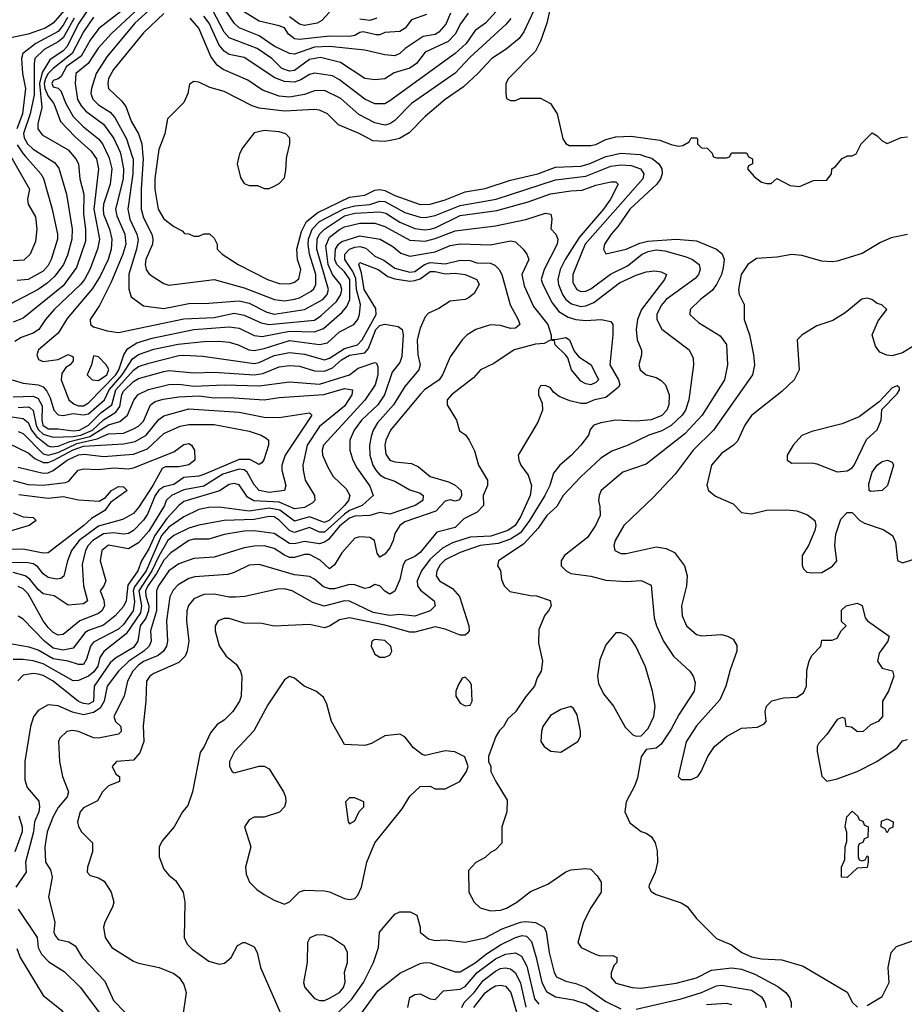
# Model space of a CAD drawing. Header units: inches. Extents: x 1793389 to 1900389, y 320802 to 470796.
# Tile 628 of 656: x 1862157 to 1865678, y 426623 to 430544. Entities that reach past the tile are written whole.
import ezdxf

# ---------------------------------------------------------------- set-up
doc = ezdxf.new("R2010")
doc.units = ezdxf.units.IN
doc.header["$MEASUREMENT"] = 0
doc.layers.add('B8462', color=7, linetype='Continuous')
doc.layers.add('B8463', color=7, linetype='Continuous')

msp = doc.modelspace()

# ---------------------------------------------------------------- linework, layer by layer
at = {"layer": 'B8462', "color": 2}
for points, elevation in [([(1862256, 430000), (1862295.4, 429975.4), (1862313, 429953), (1862342.4, 429850), (1862365.7, 429710), (1862363.6, 429670), (1862346.4, 429606.4), (1862330.3, 429570), (1862297, 429523), (1862265.5, 429494.5), (1862230, 429469.7), (1862116, 429410)], 326), ([(1862121.6, 430000), (1862195.5, 429870), (1862187.7, 429830), (1862190.7, 429810), (1862218.9, 429758.9), (1862225.3, 429710), (1862218.9, 429661.1), (1862198, 429610), (1862173.3, 429586.7), (1862130, 429584.2)], 318), ([(1862371.9, 430000), (1862380.5, 429990), (1862390.3, 429970.3), (1862395.8, 429910), (1862411.6, 429850), (1862410.2, 429770), (1862419, 429710), (1862418, 429662), (1862382, 429558), (1862330, 429484.7), (1862170, 429356.2), (1862130, 429340.5)], 330), ([(1862455.3, 430000), (1862461.7, 429990), (1862470.3, 429950), (1862451, 429790), (1862474, 429670), (1862466, 429630), (1862436, 429550), (1862414.6, 429510), (1862398, 429490), (1862294.4, 429390), (1862259.3, 429350), (1862232.4, 429310), (1862210, 429296.3), (1862161.8, 429278.2), (1862137.6, 429262.4)], 334), ([(1862179, 430000), (1862240.4, 429930), (1862251.5, 429911.5), (1862285.7, 429790), (1862307, 429690), (1862307, 429670), (1862282, 429590), (1862270, 429565.1), (1862250, 429543.5), (1862190, 429509.7), (1862146.2, 429506.2)], 322), ([(1862509.8, 430000), (1862513.1, 429993.1), (1862522.7, 429950), (1862517.3, 429890), (1862490.2, 429810), (1862488.2, 429790), (1862490.2, 429770), (1862514, 429710), (1862522.7, 429670), (1862520.2, 429630), (1862508.9, 429590), (1862477.3, 429522.7), (1862446.5, 429473.5), (1862345.7, 429354.3), (1862310, 429296), (1862230.8, 429230), (1862224.9, 429210), (1862230.8, 429190.8), (1862250, 429182.8), (1862310, 429190.7), (1862350, 429210.6), (1862370, 429202), (1862370, 429185.2), (1862357.3, 429170), (1862340.2, 429159.8), (1862324, 429136), (1862321.5, 429110), (1862352.7, 429030), (1862373.5, 429013.5), (1862390, 429006), (1862410, 429006.4), (1862430, 429018.3), (1862539.2, 429130), (1862551.8, 429150), (1862570.6, 429209.4), (1862585.9, 429234.1), (1862623.1, 429256.9), (1862683.5, 429276.5), (1862850, 429310.2), (1862990, 429320.9), (1863030, 429316), (1863090, 429287), (1863122.3, 429282.3), (1863230, 429304.1), (1863330, 429300.8), (1863365.4, 429314.6), (1863440.3, 429379.7), (1863458.3, 429401.7), (1863470.8, 429430), (1863471.1, 429510), (1863450, 429540.9), (1863419.3, 429570), (1863411.6, 429590), (1863413.1, 429630), (1863425.1, 429650), (1863439.3, 429660.7), (1863510, 429683.9), (1863590.8, 429670), (1863641.2, 429641.2), (1863674.3, 429614.3), (1863710, 429603.1), (1863810, 429620.2), (1863870, 429644.9), (1863910, 429651.7), (1864030, 429648.4), (1864110, 429663.1), (1864130, 429659.5), (1864160.3, 429630), (1864175.3, 429610), (1864183.1, 429590), (1864155.8, 429530), (1864164.8, 429484.8), (1864202.3, 429402.3), (1864258.4, 429330), (1864271.6, 429288.4), (1864271.6, 429271.6), (1864290, 429270.8), (1864330, 429278.8), (1864344.7, 429270), (1864363.8, 429223.8), (1864382, 429202), (1864430.7, 429170), (1864461, 429110), (1864450, 429099), (1864430, 429089.7), (1864410, 429094), (1864390, 429105.2), (1864352.7, 429150), (1864338, 429198), (1864329.6, 429209.6), (1864288, 429250), (1864286, 429266), (1864270, 429268), (1864244.9, 429255.1), (1864210, 429252), (1864124.7, 429230), (1864044.5, 429175.5), (1863991.3, 429150), (1863962.5, 429117.5), (1863876, 429050), (1863858, 429030), (1863858, 429010), (1863894.8, 428950), (1863907.5, 428907.5), (1863930.8, 428890.8), (1863946, 428870), (1863967.1, 428827.1), (1863982.8, 428770), (1864018.8, 428710), (1864018.8, 428690), (1864002, 428650), (1864002.8, 428610), (1863977.2, 428582.8), (1863923.9, 428556.1), (1863890, 428521.6), (1863816.7, 428503.3), (1863750, 428422.9), (1863730, 428407), (1863690.7, 428389.3), (1863681, 428370), (1863670, 428315.3), (1863650, 428269), (1863630, 428257.2), (1863610, 428269), (1863590, 428289.3), (1863570, 428295.1), (1863550, 428283.7), (1863530, 428279.5), (1863490, 428294), (1863470, 428295.6), (1863410, 428277.7), (1863390, 428277.7), (1863365.6, 428285.6), (1863330, 428317), (1863310, 428327.3), (1863250, 428333), (1863110, 428374.5), (1863070, 428371.8), (1863010, 428342.7), (1862984.4, 428335.6), (1862853.8, 428326.2), (1862830, 428319.6), (1862786.8, 428293.2), (1862768.1, 428271.9), (1862753.9, 428246.1), (1862741.1, 428150), (1862744.4, 428070), (1862740.4, 428050), (1862728.5, 428030), (1862707.3, 428012.7), (1862650, 427988.3), (1862630, 427973.7), (1862607.4, 427950), (1862585.7, 427910), (1862572.2, 427850), (1862531, 427770), (1862538, 427750), (1862558.8, 427730), (1862561, 427710), (1862550, 427699), (1862470, 427682.9), (1862450, 427685.1), (1862390, 427709.5), (1862366.2, 427713.8), (1862344.7, 427710), (1862316.8, 427683.2), (1862310.7, 427669.3), (1862314.8, 427590), (1862327.3, 427530), (1862350.4, 427470), (1862344.9, 427450), (1862310, 427406.6), (1862289.2, 427370.8), (1862266.4, 427310), (1862256.3, 427250), (1862259.1, 427190), (1862279, 427159), (1862286, 427130), (1862271.3, 427050), (1862296.4, 426950), (1862292.7, 426910), (1862297.3, 426897.3), (1862310, 426881.6), (1862352.4, 426872.4), (1862376.7, 426856.7), (1862404.9, 426810), (1862495.8, 426715.8), (1862530, 426638.8), (1862622.5, 426542.5)], 338), ([(1862560.3, 430000), (1862570.2, 429950), (1862568, 429910), (1862538.3, 429790), (1862543.4, 429763.4), (1862575.2, 429690), (1862579.6, 429650), (1862567.4, 429610), (1862520.7, 429499.3), (1862474.3, 429405.7), (1862437.3, 429350), (1862438, 429330), (1862450, 429321), (1862505.3, 429305.3), (1862550, 429298.4), (1862810, 429352.9), (1862930, 429358.5), (1863010, 429375.2), (1863050, 429367.4), (1863117.4, 429337.4), (1863150, 429330.2), (1863330, 429347.7), (1863355.3, 429364.7), (1863417.9, 429422.1), (1863435.3, 429450), (1863439.2, 429470), (1863434, 429490), (1863402.2, 429530), (1863384.9, 429570), (1863375.7, 429644.3), (1863390, 429678), (1863430, 429708.9), (1863450, 429718.9), (1863510, 429734.3), (1863570, 429734.3), (1863610, 429720.9), (1863710, 429666), (1863770, 429662.7), (1863810, 429672.4), (1863890, 429703.6), (1864050, 429723.1), (1864171.5, 429748.5), (1864250, 429774.4), (1864271.3, 429770), (1864274.8, 429750), (1864271, 429711), (1864291.3, 429690), (1864298, 429670), (1864296, 429650), (1864244.4, 429550), (1864232.4, 429510), (1864238.4, 429490), (1864276.4, 429416.4), (1864302.4, 429382.4), (1864339.6, 429359.6), (1864370, 429350.3), (1864410, 429346), (1864470.7, 429350.7), (1864510, 429342), (1864518, 429330), (1864518, 429290), (1864505.7, 429170), (1864540.4, 429110), (1864544.9, 429090), (1864539.5, 429080.5), (1864490, 429039.3), (1864444.7, 429030), (1864410, 429016.2), (1864390, 429015.6), (1864346, 429026), (1864303.7, 429043.7), (1864281.2, 429061.2), (1864270, 429078), (1864250, 429088), (1864230, 429086), (1864222, 429070), (1864222, 429050), (1864236.9, 429016.9), (1864238, 428990), (1864218.5, 428941.5), (1864141, 428810), (1864142.8, 428790), (1864150.8, 428770), (1864180.5, 428730), (1864193.7, 428690), (1864188.8, 428650), (1864150, 428564.5), (1864128.4, 428530), (1864099.1, 428510), (1864032.4, 428487.6), (1863950, 428483.1), (1863879.4, 428460.6), (1863840, 428440), (1863790, 428395.8), (1863755.3, 428350), (1863738.4, 428310), (1863740.5, 428290), (1863752, 428272), (1863806.8, 428230), (1863811, 428210), (1863791, 428190), (1863730, 428169.6), (1863670, 428175.1), (1863630, 428171.3), (1863563.8, 428183.8), (1863470, 428228.3), (1863450, 428229.7), (1863368.2, 428208.2), (1863322.8, 428222.8), (1863241.2, 428270), (1863210, 428278), (1863183.1, 428276.9), (1863052.4, 428247.6), (1863015.6, 428244.4), (1862990, 428244.7), (1862930, 428256.9), (1862890, 428255.6), (1862850, 428238), (1862828.5, 428211.5), (1862822, 428190), (1862820.5, 428150), (1862830.4, 428070), (1862823.8, 428030), (1862815.5, 428010), (1862790, 427985.1), (1862690, 427940.7), (1862674, 427930), (1862661.6, 427910), (1862659.1, 427830), (1862648.2, 427731.8), (1862650.7, 427670), (1862635.2, 427624.8), (1862610, 427595.3), (1862542, 427590), (1862524.7, 427570), (1862539.6, 427539.6), (1862554, 427530), (1862554, 427510), (1862510, 427494), (1862486.8, 427470), (1862466.8, 427433.2), (1862410, 427405.2), (1862397.3, 427390), (1862386.8, 427350), (1862390.9, 427330.9), (1862402, 427310), (1862446, 427266), (1862446.8, 427230), (1862426.8, 427170), (1862424.7, 427150), (1862436.9, 427136.9), (1862470, 427126.8), (1862493.2, 427113.2), (1862521, 427070), (1862531, 427030), (1862526, 427010), (1862494.8, 426950), (1862490.7, 426930), (1862496.3, 426890), (1862522.8, 426850), (1862610, 426794.8), (1862630, 426786.8), (1862712, 426770), (1862770, 426746), (1862791.3, 426730), (1862810, 426702), (1862818.8, 426670), (1862804, 426570)], 342), ([(1862604.7, 430000), (1862608, 429990), (1862607.5, 429930), (1862586.7, 429790), (1862595.2, 429750), (1862622.7, 429690), (1862627.8, 429667.8), (1862621.8, 429630), (1862590.4, 429530.4), (1862590.6, 429470.6), (1862600.5, 429440.5), (1862650, 429405.5), (1862730, 429394.4), (1862830, 429414), (1862910, 429414.9), (1863030, 429425.2), (1863070, 429415.6), (1863140, 429380), (1863170, 429371.6), (1863289.8, 429390.2), (1863363.6, 429430), (1863381.1, 429450), (1863386, 429470), (1863339.4, 429630), (1863340.7, 429670), (1863349.9, 429690.1), (1863369.2, 429710.8), (1863450, 429762.7), (1863490, 429774), (1863590, 429779.7), (1863613.4, 429773.4), (1863670, 429738.5), (1863730, 429712.9), (1863767.9, 429707.9), (1863790, 429710.2), (1863810, 429715.8), (1863910, 429765.2), (1864055.7, 429784.3), (1864181.1, 429818.9), (1864270, 429850.3), (1864350, 429863.1), (1864394.9, 429865.1), (1864450, 429885.3), (1864510, 429899.1), (1864530, 429898.8), (1864538.8, 429890), (1864508.9, 429830), (1864480.2, 429790), (1864383.4, 429676.6), (1864327.7, 429590), (1864307.4, 429550), (1864298.3, 429510), (1864300.9, 429490), (1864317.4, 429450), (1864330.2, 429430.2), (1864353.3, 429413.3), (1864390, 429402.7), (1864410, 429404.9), (1864441.6, 429418.4), (1864543.6, 429496.4), (1864610, 429527.4), (1864650, 429540.3), (1864684.9, 429544.9), (1864710, 429540.7), (1864730.8, 429530), (1864722.8, 429510), (1864632, 429390), (1864615.8, 429350), (1864610.5, 429310), (1864614.8, 429270), (1864631.1, 429228.9), (1864631.3, 429210), (1864621, 429170), (1864626, 429150), (1864650.7, 429130.7), (1864690, 429119.1), (1864710, 429107.7), (1864727.7, 429090), (1864742.4, 429050), (1864740.4, 429010), (1864732.4, 428990), (1864712.1, 428967.9), (1864670, 428951), (1864610, 428945.1), (1864530, 428949.5), (1864470, 428939.3), (1864442, 428930), (1864427.1, 428912.9), (1864421, 428890), (1864390.7, 428850), (1864351.8, 428808.2), (1864306.8, 428770), (1864282, 428738), (1864266.4, 428690), (1864247, 428650), (1864186, 428550), (1864150, 428500.9), (1864110, 428475.5), (1864061.3, 428458.7), (1863990, 428449.8), (1863910, 428423.1), (1863850, 428393.5), (1863830, 428373.3), (1863817, 428350), (1863814.9, 428330), (1863827.7, 428310), (1863879.6, 428279.6), (1863907.2, 428247.2), (1863944, 428130), (1863946, 428110), (1863939.1, 428100.9), (1863930, 428094), (1863910, 428092.7), (1863850, 428116.9), (1863810, 428126.6), (1863730, 428105.4), (1863710, 428105.4), (1863610, 428133.6), (1863470, 428162.4), (1863430, 428154.5), (1863390, 428129.2), (1863370, 428122.7), (1863310, 428136), (1863170, 428128.7), (1863120.2, 428140.2), (1863050, 428140.9), (1862990, 428159.3), (1862970, 428159.3), (1862946, 428150), (1862934.8, 428130), (1862934.8, 428110), (1862950.9, 428050.9), (1862978, 428010), (1863018, 427978), (1863036, 427950), (1863041, 427930), (1863038, 427850), (1863031.3, 427830), (1863004.7, 427790), (1862970, 427755.3), (1862942.8, 427737.2), (1862916, 427704), (1862890.8, 427650), (1862874.4, 427625.6), (1862844.7, 427470), (1862825.4, 427414.6), (1862804.7, 427390), (1862771.3, 427330), (1862724.5, 427275.5), (1862711.3, 427250), (1862711.3, 427210), (1862730, 427162), (1862750, 427138), (1862776.8, 427116.8), (1862806.8, 427070), (1862813.4, 427030), (1862810.8, 426890), (1862823.4, 426863.4), (1862843.4, 426843.4), (1862910, 426794.8), (1862950, 426782.8), (1862972.3, 426787.7), (1862998, 426810), (1863023.1, 426856.9), (1863046, 426870), (1863054, 426870), (1863090, 426852), (1863102, 426830), (1863114.8, 426770), (1863193.4, 426590)], 346), ([(1862647.2, 430000), (1862648.1, 429990), (1862639.6, 429870), (1862639.6, 429790), (1862650, 429754.8), (1862682, 429690), (1862687, 429670), (1862684.9, 429650), (1862658.7, 429590), (1862655.8, 429570), (1862660.4, 429550), (1862670, 429534), (1862683.4, 429523.4), (1862730, 429494), (1862750, 429487.3), (1862930, 429510.4), (1863050, 429477), (1863171.3, 429430), (1863210, 429424.9), (1863250, 429431.8), (1863270, 429437), (1863316.8, 429463.2), (1863327.3, 429472.7), (1863335.4, 429490), (1863335.5, 429530), (1863310.7, 429610), (1863304.4, 429650), (1863306.3, 429670), (1863321.2, 429710), (1863350, 429741.2), (1863450, 429792.4), (1863490, 429803.7), (1863550, 429808.7), (1863590, 429821.2), (1863610, 429820.7), (1863690, 429776.5), (1863750, 429757.7), (1863770, 429756.5), (1863810, 429764), (1863910, 429804.1), (1864053.2, 429830), (1864290, 429906.9), (1864410, 429921.8), (1864510, 429960.8), (1864550, 429966.5), (1864590, 429963.1), (1864627.3, 429950), (1864637.2, 429937.2), (1864641.6, 429930), (1864636.4, 429910), (1864407.1, 429650), (1864358, 429530), (1864357.7, 429497.7), (1864374.8, 429470), (1864390, 429462.4), (1864410, 429463.1), (1864430, 429472.2), (1864508.8, 429531.2), (1864576, 429564), (1864634, 429610), (1864658.7, 429621.3), (1864690, 429627.9), (1864723.9, 429623.9), (1864810, 429600.4), (1864834.8, 429590), (1864860.7, 429570), (1864864.9, 429550), (1864859.1, 429530), (1864845.8, 429514.2), (1864730.5, 429430), (1864710, 429406), (1864692.7, 429370), (1864692.7, 429350), (1864712, 429312), (1864821, 429230), (1864836.8, 429196.8), (1864838.8, 429170), (1864820.4, 429030), (1864807, 428990), (1864794, 428970), (1864750, 428928), (1864712.4, 428907.6), (1864661, 428890), (1864578, 428850), (1864514.2, 428825.8), (1864470, 428798), (1864390, 428723.7), (1864320.5, 428650), (1864294.7, 428605.3), (1864255.5, 428570), (1864220.6, 428519.4), (1864162.8, 428457.2), (1864062, 428390), (1864058, 428370), (1864070.7, 428350.7), (1864074.4, 428314.4), (1864084.7, 428290), (1864107.3, 428267.3), (1864190, 428250.8), (1864214, 428250), (1864268.4, 428231.6), (1864272, 428210), (1864262, 428190), (1864246.4, 428173.6), (1864223.5, 428116.5), (1864221.4, 428061.4), (1864238, 427990), (1864232, 427950), (1864216.9, 427923.1), (1864206, 427890), (1864170.7, 427849.3), (1864130, 427788), (1864099.6, 427760.4), (1864082, 427730), (1864066, 427714), (1864051.3, 427690), (1864022, 427610), (1864022, 427590), (1864032, 427570), (1864032, 427550), (1864051.3, 427510), (1864096.9, 427436.9), (1864096, 427390), (1864076, 427330), (1864075.3, 427264.7), (1864050, 427238), (1864030, 427228), (1864010, 427208), (1863971.6, 427188.4), (1863943.6, 427156.4), (1863944, 427070), (1863966, 427030), (1863990, 427007.3), (1864030, 426994.9), (1864070, 426998.7), (1864094.5, 427005.5), (1864136, 427030), (1864190, 427072.7), (1864258.9, 427101.1), (1864330, 427150.8), (1864350, 427158.8), (1864410, 427164.7), (1864430, 427162), (1864455.3, 427135.3), (1864471.3, 427110), (1864471, 427070), (1864430, 427008), (1864401, 426950), (1864378, 426870), (1864392, 426850), (1864450, 426821), (1864470, 426816), (1864518, 426818), (1864534, 426810), (1864534, 426790), (1864522, 426778), (1864510.9, 426749.1), (1864510.8, 426730), (1864530, 426707.3), (1864594, 426690), (1864630, 426687.3), (1864770, 426708), (1864850, 426728.4), (1864910, 426759.3), (1864991.5, 426768.5), (1865030, 426762.6), (1865083.4, 426743.4), (1865174.6, 426694.6), (1865206.8, 426670), (1865220.7, 426650), (1865227.3, 426630), (1865227.3, 426610)], 350), ([(1862706.2, 430000), (1862694, 429910), (1862694.4, 429870), (1862708.2, 429790), (1862730, 429751), (1862770, 429721), (1862803.6, 429703.6), (1862812.7, 429692.7), (1862830, 429692), (1862850, 429682), (1862870, 429682), (1862890, 429692), (1862911.6, 429691.6), (1862930, 429674), (1862942, 429650), (1862942, 429630), (1862962, 429610), (1863026, 429570), (1863142.8, 429510), (1863190, 429494), (1863230, 429492.4), (1863250, 429499.3), (1863267.6, 429512.4), (1863275.6, 429550), (1863262.9, 429590), (1863259.7, 429630), (1863278.8, 429701.2), (1863298.8, 429741.2), (1863343.7, 429776.3), (1863470, 429837.4), (1863530, 429846), (1863570, 429865.3), (1863590, 429867.7), (1863610, 429864.4), (1863650, 429844.4), (1863750, 429808.9), (1863790, 429810.3), (1863850, 429827.4), (1863930, 429859.5), (1864010, 429872.4), (1864110, 429905.3), (1864219, 429930), (1864290, 429956.5), (1864390, 429960.8), (1864422.7, 429970), (1864490, 429999.6), (1864491.6, 430000)], 354), ([(1863029, 430000), (1863022.8, 429970), (1863035.3, 429915.3), (1863050, 429892), (1863070, 429884.7), (1863103.6, 429883.6), (1863130, 429872), (1863150, 429872), (1863170, 429882), (1863190, 429892), (1863210, 429914), (1863216.5, 429943.5), (1863218, 429990), (1863220.4, 430000)], 358), ([(1864648.2, 430000), (1864672.3, 429992.3), (1864700.4, 429970), (1864712.2, 429950), (1864714, 429930), (1864707, 429910), (1864692.4, 429890), (1864585.3, 429790), (1864538.5, 429721.5), (1864510.7, 429690), (1864484, 429650), (1864481, 429630), (1864490, 429612), (1864570, 429630.6), (1864625.3, 429654.7), (1864657.3, 429662.7), (1864770, 429670.4), (1864850, 429664.4), (1864930.4, 429630.4), (1864952.4, 429612.4), (1864960.5, 429590), (1864957.1, 429557.1), (1864950.3, 429529.7), (1864930.3, 429489.7), (1864913.4, 429466.6), (1864866.8, 429430), (1864826, 429390), (1864824.7, 429370), (1864858.5, 429338.5), (1864945.2, 429285.2), (1864970.5, 429250.5), (1864973.4, 429170), (1864962, 429110), (1864872.7, 428970), (1864804.5, 428895.5), (1864650, 428774.5), (1864557.3, 428742.7), (1864471, 428670), (1864462.8, 428650), (1864461, 428630), (1864466.4, 428606.4), (1864466.8, 428570), (1864448, 428530), (1864417.3, 428482.7), (1864324.7, 428410), (1864311.3, 428390), (1864311.3, 428370), (1864331.3, 428350), (1864350, 428338.8), (1864430, 428327.7), (1864490, 428313), (1864570, 428307.7), (1864630.7, 428310.7), (1864670, 428292), (1864682, 428162), (1864691, 428130), (1864718.8, 428070), (1864758.8, 428010), (1864824.7, 427950), (1864838, 427930), (1864845.4, 427905.4), (1864841, 427870), (1864781.3, 427778.7), (1864750, 427719), (1864710, 427659), (1864690, 427644), (1864650, 427638), (1864630.8, 427609.2), (1864615.2, 427524.8), (1864605.2, 427494.8), (1864571, 427430), (1864564.7, 427390), (1864585.4, 427345.4), (1864630, 427311.3), (1864650, 427304.7), (1864672, 427290), (1864686.4, 427266.4), (1864694.4, 427234.4), (1864696, 427190), (1864686, 427150), (1864662, 427098), (1864661, 427090), (1864670, 427072), (1864690, 427061), (1864790, 427026.8), (1864812.8, 427012.8), (1864850, 426964.7), (1864930, 426884.7), (1864990, 426860.7), (1865031, 426830), (1865070, 426813), (1865110, 426804.9), (1865190, 426800.7), (1865275.2, 426775.2), (1865450, 426671.3), (1865471.1, 426631.1), (1865491.6, 426611.6)], 354), ([(1864917.3, 430000), (1864918, 429998), (1864930, 429994), (1864970, 429994), (1864982, 429998), (1864983, 430000)], 358), ([(1865057, 430000), (1865058, 429998), (1865074, 429990), (1865074, 429970), (1865058, 429962), (1865054, 429950), (1865079.6, 429919.6), (1865110, 429898), (1865130, 429892), (1865147.3, 429892.7), (1865170, 429912), (1865223.6, 429883.6), (1865260.4, 429879.6), (1865316.4, 429903.6), (1865370, 429904.7), (1865388, 429930), (1865389.3, 429950.7), (1865402, 429958), (1865430, 429992), (1865446, 430000)], 358), ([(1865690, 429689.3), (1865624.9, 429675.1), (1865582.5, 429657.5), (1865510, 429613.2), (1865410, 429582.9), (1865390, 429579.5), (1865350, 429582.9), (1865270, 429605.2), (1865230, 429609), (1865170, 429599), (1865090, 429593.2), (1865054.8, 429570), (1865028.2, 429530), (1865017.3, 429470), (1865021, 429450), (1865041, 429410), (1865040.7, 429350), (1865061.6, 429290), (1865078, 429210), (1865082, 429170), (1865073.4, 429130), (1864918, 428910), (1864838, 428830), (1864765.8, 428734.2), (1864678, 428642), (1864560.7, 428530), (1864526.8, 428470), (1864521, 428450), (1864526, 428430), (1864550, 428418.8), (1864570, 428418.8), (1864690, 428444.9), (1864730, 428438.8), (1864762.5, 428422.5), (1864802.8, 428370), (1864814, 428330), (1864810.7, 428290), (1864790.6, 428210), (1864793.4, 428170), (1864810.5, 428130.5), (1864850, 428096), (1864870, 428091), (1864950, 428096), (1864974, 428090), (1864996.9, 428076.9), (1865011.6, 428051.6), (1865011.3, 428030), (1864984.5, 427955.5), (1864967.7, 427890), (1864944.1, 427835.9), (1864850, 427732.7), (1864810, 427668.7), (1864778, 427530), (1864790, 427518), (1864830, 427518.8), (1864855.3, 427530), (1864869, 427550), (1864896, 427610), (1864922.7, 427650), (1864969.6, 427690.4), (1865030, 427722.8), (1865093.6, 427726.4), (1865120.4, 427739.6), (1865128, 427750), (1865124, 427790), (1865129, 427810), (1865150, 427832), (1865196.4, 427843.6), (1865250, 427846), (1865276.5, 427863.5), (1865288.7, 427890), (1865290, 427954), (1865299, 427990), (1865310, 428012), (1865346, 428050), (1865350, 428074), (1865390, 428074), (1865410, 428082), (1865426, 428110), (1865446, 428130), (1865428.4, 428148.4), (1865427.3, 428192.7), (1865446, 428210), (1865490, 428221), (1865510, 428211.3), (1865522, 428162), (1865530.9, 428150.9), (1865618, 428090), (1865612, 428070), (1865578, 428022), (1865571.3, 427990), (1865590, 427962), (1865631.1, 427951.1), (1865636, 427930), (1865614.8, 427870), (1865591.3, 427830), (1865591.1, 427768.9), (1865574, 427750), (1865543.6, 427736.4), (1865514, 427710), (1865491.6, 427708.4), (1865467.3, 427727.3), (1865446, 427730), (1865442, 427762), (1865430, 427766), (1865410, 427758), (1865370, 427698), (1865336.9, 427663.1), (1865331.3, 427650), (1865331, 427630), (1865350, 427532), (1865370, 427511.3), (1865410, 427520.7), (1865490, 427550.5), (1865568, 427590), (1865650, 427644.7), (1865670, 427672), (1865690, 427678)], 358), ([(1862126, 429110), (1862170, 429096.4), (1862230.3, 429090.3), (1862250, 429082.4), (1862265.1, 429065.1), (1862278, 429038), (1862292.7, 428990), (1862310, 428970.5), (1862330, 428968.5), (1862370, 428975.5), (1862410, 428970.2), (1862430, 428974.2), (1862494.5, 429030), (1862512.5, 429070), (1862564.4, 429130), (1862605.6, 429194.4), (1862630, 429211.3), (1862690, 429232.4), (1862787.9, 429252.1), (1862890, 429263.1), (1862950, 429264.6), (1862990, 429260.3), (1863026, 429250), (1863069.2, 429229.2), (1863090, 429226.5), (1863130, 429234.4), (1863230, 429266.9), (1863349.7, 429250.3), (1863382, 429258), (1863430, 429301.3), (1863486, 429330), (1863502, 429350), (1863509.7, 429370.3), (1863513.7, 429410), (1863497.4, 429470), (1863494, 429514), (1863482, 429542), (1863451, 429590), (1863451.2, 429610), (1863469.6, 429630), (1863490, 429638.2), (1863510, 429640.7), (1863534.5, 429634.5), (1863570, 429603.1), (1863606.4, 429586.4), (1863650, 429554.6), (1863710, 429538.5), (1863730, 429541.5), (1863767.8, 429570), (1863790, 429577.7), (1863850, 429572.2), (1863910, 429587), (1863950, 429585.3), (1863976.2, 429576.2), (1864030, 429574.3), (1864047.2, 429567.2), (1864065.7, 429550), (1864075.8, 429530), (1864108.8, 429408.8), (1864140.5, 429350), (1864146.8, 429330), (1864130, 429316), (1864110, 429315.1), (1864070, 429326.6), (1864030, 429329.2), (1863972, 429310), (1863938, 429290), (1863918, 429270), (1863870, 429202), (1863839.3, 429130), (1863826, 429110), (1863767.7, 429070), (1863750, 429052.3), (1863632.4, 428910), (1863614, 428870), (1863610.4, 428850), (1863614.4, 428814.4), (1863630, 428790.7), (1863650, 428783.8), (1863716.4, 428776.4), (1863743.8, 428763.8), (1863790, 428725.5), (1863863.4, 428703.4), (1863890, 428690.7), (1863914, 428670), (1863915.5, 428650), (1863907.3, 428632.7), (1863890, 428626.6), (1863870, 428632.3), (1863850, 428626.6), (1863813.3, 428586.7), (1863690, 428544.5), (1863670, 428529.5), (1863650, 428498), (1863643.7, 428470), (1863630, 428440.9), (1863610, 428416), (1863590, 428404), (1863580.1, 428420.1), (1863569, 428470), (1863550, 428482.7), (1863510, 428485.2), (1863490, 428479), (1863438.4, 428421.6), (1863410, 428374), (1863390, 428357.2), (1863352.5, 428392.5), (1863310, 428414), (1863290, 428414.3), (1863250, 428403), (1863230, 428403), (1863210, 428411.3), (1863170, 428438.9), (1863130, 428449.7), (1863090, 428448.2), (1863050, 428440.5), (1862930, 428404.2), (1862850, 428398.7), (1862790, 428377.6), (1862750, 428349.6), (1862708.9, 428290), (1862701.7, 428270), (1862701.1, 428190), (1862677.4, 428110), (1862679.6, 428070), (1862672, 428050), (1862650.3, 428030), (1862591.6, 427990), (1862549.4, 427950.6), (1862505.2, 427890), (1862493.1, 427830), (1862477.1, 427802.9), (1862450, 427785.6), (1862410, 427775.6), (1862366.2, 427786.2), (1862310, 427812), (1862270, 427816), (1862230, 427792.7), (1862212.1, 427767.9), (1862199.5, 427730), (1862177.1, 427590), (1862176.8, 427516.8), (1862186.2, 427486.2), (1862232.3, 427432.3), (1862235.5, 427410), (1862232.4, 427390), (1862214.9, 427350), (1862211.3, 427310), (1862180.3, 427190), (1862182, 427150), (1862141.6, 427090)], 334), ([(1862130, 429042.7), (1862210, 429045.8), (1862230, 429036), (1862246.6, 429006.6), (1862244.8, 428950), (1862248.8, 428930), (1862270, 428914.7), (1862310, 428915.6), (1862370, 428907.1), (1862394, 428910), (1862430, 428929.3), (1862480.5, 428979.5), (1862523.8, 429010), (1862539.1, 429070), (1862610, 429148.1), (1862630, 429162.7), (1862670, 429176.5), (1862790, 429207.6), (1862810, 429208.9), (1862884.9, 429204.9), (1863090, 429175.6), (1863110, 429179.6), (1863170, 429206.7), (1863230, 429219), (1863290, 429212.6), (1863370, 429189.2), (1863390, 429196.5), (1863450, 429234.9), (1863500.7, 429250), (1863520.4, 429270), (1863575.8, 429370), (1863573.7, 429393.7), (1863527.2, 429470), (1863516.6, 429536.6), (1863506, 429570), (1863510, 429577.3), (1863583, 429550), (1863622, 429522), (1863650, 429512.1), (1863710, 429502.9), (1863730, 429505.6), (1863750, 429512.9), (1863790, 429542.2), (1863810, 429541.6), (1863850, 429531.9), (1863890, 429535.2), (1863930.2, 429530.2), (1863976, 429510), (1863984.9, 429490), (1863965.5, 429454.5), (1863943.4, 429436.6), (1863930, 429429.7), (1863870, 429423.6), (1863825.2, 429394.8), (1863784.4, 429375.6), (1863770, 429361.2), (1863750, 429315.3), (1863738.4, 429270), (1863741.6, 429210), (1863750.5, 429170), (1863745.5, 429150), (1863690, 429083.7), (1863644.2, 429010), (1863581.4, 428938.6), (1863563.7, 428910), (1863555.4, 428884.6), (1863548.7, 428850), (1863550.3, 428810), (1863561.7, 428770), (1863573.7, 428750), (1863590, 428732.2), (1863610, 428719.5), (1863650, 428707), (1863710, 428672.4), (1863750, 428659.3), (1863762, 428650), (1863761.6, 428630), (1863730.6, 428610), (1863630, 428575.1), (1863590, 428582), (1863550, 428569.6), (1863490, 428567.7), (1863470, 428559.4), (1863430, 428527.4), (1863385.5, 428474.5), (1863370, 428463.5), (1863350, 428457.3), (1863290, 428466.2), (1863250, 428456.8), (1863230, 428458.5), (1863170, 428498.7), (1863090, 428508.3), (1863050, 428506.9), (1862970, 428494.3), (1862910, 428476.3), (1862850, 428475.4), (1862830, 428469.7), (1862758.8, 428421.2), (1862730, 428392.3), (1862700.6, 428339.4), (1862666.1, 428290), (1862657.7, 428270), (1862658.5, 428250), (1862670.1, 428210.1), (1862669.4, 428190), (1862658.3, 428161.7), (1862635.8, 428130), (1862627, 428070), (1862610, 428044), (1862537.8, 428002.2), (1862517, 427983), (1862453.4, 427890), (1862450, 427829.7), (1862430, 427819.2), (1862410, 427821), (1862390, 427829.8), (1862290, 427909.7), (1862250, 427932.3), (1862230, 427937.7), (1862210, 427940.5), (1862170, 427933.6), (1862148.5, 427911.5)], 330), ([(1865739.3, 429260.7), (1865670, 429217.6), (1865630, 429205.6), (1865607.8, 429207.8), (1865581, 429221), (1865563.6, 429243.6), (1865549.5, 429290), (1865574.2, 429345.8), (1865608, 429390), (1865588.9, 429408.9), (1865570, 429414), (1865548, 429430), (1865530, 429436), (1865508.3, 429431.7), (1865442.5, 429377.5), (1865393.2, 429346.8), (1865330, 429325.2), (1865270.7, 429289.3), (1865251.3, 429270), (1865258.8, 429150), (1865238.8, 429110), (1865190, 429064), (1865070, 428968.7), (1865042.8, 428930), (1865013.7, 428866.3), (1864998, 428850), (1864950, 428817.2), (1864910.8, 428770), (1864891.3, 428691.3), (1864898, 428670), (1864926.4, 428646.4), (1864996.8, 428616.8), (1865030, 428582), (1865070, 428576), (1865129.5, 428590.5), (1865210, 428593), (1865250, 428588), (1865292.5, 428572.5), (1865322, 428550), (1865326, 428530), (1865321, 428510), (1865296, 428450), (1865271, 428410), (1865271.1, 428371.1), (1865276.9, 428356.9), (1865290, 428344.7), (1865310, 428341), (1865350, 428342.8), (1865392.5, 428367.5), (1865408.7, 428390), (1865401.2, 428450), (1865404.7, 428495.3), (1865425.2, 428554.8), (1865450, 428582), (1865470, 428582), (1865501, 428550), (1865519, 428539), (1865593.5, 428513.5), (1865630.3, 428490.3), (1865643.4, 428463.4), (1865651, 428391), (1865670, 428381), (1865750, 428406)], 362), ([(1862150, 428999.7), (1862190, 429002.7), (1862198.5, 428998.5), (1862210, 428987.7), (1862222.2, 428930), (1862230, 428912.9), (1862250, 428894.3), (1862290, 428881.5), (1862370, 428884.9), (1862399.7, 428890), (1862446.2, 428910), (1862490, 428951), (1862538.7, 428981.3), (1862555.4, 429004.6), (1862562.9, 429050), (1862570, 429064.9), (1862610, 429104), (1862630, 429114.9), (1862730, 429143.6), (1862750, 429147.6), (1862850, 429138.4), (1862930, 429140.2), (1863090, 429130.2), (1863124.5, 429135.5), (1863190, 429162.3), (1863230, 429167.4), (1863270, 429164.2), (1863330, 429145.7), (1863370, 429144.9), (1863401.6, 429158.4), (1863436.9, 429190), (1863470, 429208.4), (1863530, 429218.3), (1863544.7, 429235.3), (1863574.2, 429310), (1863590, 429326.7), (1863610, 429331.6), (1863663, 429323), (1863678.8, 429310), (1863683.1, 429290), (1863677.4, 429202.6), (1863670, 429179.3), (1863638.9, 429141.1), (1863609.1, 429050.9), (1863582.4, 429010), (1863517, 428950), (1863488.5, 428910), (1863470.4, 428870), (1863470.4, 428830.4), (1863483, 428790), (1863499.2, 428759.2), (1863550, 428686.8), (1863564, 428650), (1863519.5, 428610), (1863470, 428589.9), (1863450, 428575.6), (1863370, 428502.9), (1863350, 428503.5), (1863310, 428522.6), (1863250, 428502), (1863230, 428509.8), (1863190, 428551.1), (1863170, 428564), (1863150, 428565.4), (1863090, 428554.4), (1862970.2, 428549.8), (1862870, 428531.1), (1862830, 428519.2), (1862770.5, 428490), (1862746.7, 428470), (1862710, 428408.5), (1862683.1, 428350), (1862630.8, 428270), (1862641.2, 428210), (1862637.2, 428182.8), (1862581, 428099), (1862491.1, 428028.9), (1862476.2, 428003.8), (1862467.2, 427970), (1862452.3, 427947.7), (1862430.1, 427929.9), (1862390, 427912.6), (1862370, 427911.2), (1862250, 427978.7), (1862210, 427991), (1862170, 427996.4), (1862130, 427995.8)], 326), ([(1862106.1, 428966.1), (1862170, 428956.5), (1862190, 428940.4), (1862203.5, 428910), (1862223.9, 428883.9), (1862270, 428846.9), (1862283.8, 428843.8), (1862310, 428846.6), (1862355.7, 428864.3), (1862435.1, 428884.9), (1862510, 428931), (1862555.8, 428944.2), (1862586.3, 428970), (1862611, 429029), (1862628.7, 429051.3), (1862668.7, 429071.3), (1862750, 429091.7), (1862790, 429092.6), (1862850, 429085.4), (1862969.8, 429090.2), (1863110, 429086.9), (1863230, 429102.6), (1863350, 429092.4), (1863469.3, 429130), (1863503.3, 429156.7), (1863570, 429179.1), (1863576.7, 429176.7), (1863582.5, 429162.5), (1863582, 429130), (1863571.6, 429090), (1863530.2, 429029.8), (1863366.4, 428850), (1863360.4, 428830), (1863361.6, 428810), (1863382.8, 428762.8), (1863404.7, 428724.7), (1863455.8, 428675.8), (1863470.5, 428650), (1863464.9, 428630), (1863449, 428610), (1863390, 428550.9), (1863370, 428541.4), (1863310, 428564.1), (1863250, 428547.6), (1863191.5, 428591.5), (1863150, 428598.8), (1863070, 428587.3), (1862950, 428602.6), (1862910, 428602), (1862870, 428593.3), (1862810, 428565.1), (1862750, 428522.8), (1862721.6, 428490), (1862660.4, 428350), (1862614, 428286), (1862608.3, 428270), (1862613.3, 428226.7), (1862608.2, 428190), (1862570, 428136.4), (1862550, 428116.8), (1862450, 428065.6), (1862438, 428050), (1862422.3, 427997.7), (1862410, 427976), (1862390, 427976.2), (1862350, 427989.6), (1862290, 427999.3), (1862230, 428033.7), (1862194.2, 428045.8), (1862010, 428076.9)], 322), ([(1862150, 428904.9), (1862170, 428896.5), (1862250, 428815.2), (1862270, 428810.2), (1862310, 428820.9), (1862384, 428856), (1862464.4, 428875.6), (1862510, 428894.7), (1862570, 428897.3), (1862606.5, 428913.5), (1862630, 428925.3), (1862650, 428945.5), (1862677, 429010), (1862696.4, 429023.6), (1862727.3, 429032.7), (1862790, 429042.7), (1862870, 429046.7), (1862930, 429039.1), (1862990, 429040.2), (1863130, 429030.4), (1863190, 429039.5), (1863367.6, 429052.4), (1863450, 429076), (1863481, 429070), (1863478.4, 429050), (1863450, 429005.6), (1863350, 428924.2), (1863300.3, 428850), (1863283.7, 428770), (1863284.4, 428750), (1863292.7, 428710), (1863330.6, 428650), (1863330.8, 428630), (1863320.9, 428619.1), (1863290, 428602.3), (1863250, 428596.8), (1863190, 428622.9), (1863088.9, 428628.9), (1863063.3, 428643.3), (1863030, 428691.8), (1863010, 428697.6), (1862990, 428693.3), (1862951.5, 428668.5), (1862810, 428625.1), (1862790, 428609.7), (1862742.4, 428557.6), (1862694.1, 428490), (1862670, 428437.4), (1862641.7, 428390), (1862626.4, 428350), (1862587.2, 428292.8), (1862580.2, 428230), (1862570, 428207.3), (1862537.1, 428170), (1862490, 428132.8), (1862430, 428112.3), (1862416.5, 428103.5), (1862370, 428042), (1862330, 428033.3), (1862290, 428041.5), (1862255.8, 428070), (1862170, 428157.2), (1862150, 428169.2)], 318), ([(1862030, 428896.1), (1862190, 428819.5), (1862217.4, 428797.4), (1862250, 428781.1), (1862270, 428781.4), (1862290, 428788.6), (1862370, 428831.1), (1862410, 428846.4), (1862570, 428855.5), (1862615.7, 428864.3), (1862660.5, 428890), (1862710, 428952.4), (1862730, 428966.7), (1862830, 428994.6), (1863030, 428981.1), (1863130, 428961.3), (1863190, 428960.4), (1863310, 428978.8), (1863318.8, 428970), (1863212.7, 428810), (1863200.5, 428770), (1863200.5, 428750), (1863216.3, 428690), (1863210.8, 428670), (1863150, 428661.5), (1863110, 428669.8), (1863090, 428691.6), (1863062.2, 428742.2), (1863050, 428752.1), (1863030, 428753.8), (1862965.3, 428734.7), (1862890, 428687), (1862810, 428672.1), (1862760.5, 428650), (1862739.5, 428630), (1862733.1, 428610), (1862670, 428507.8), (1862630, 428460.5), (1862590, 428436.9), (1862510, 428451.2), (1862483.8, 428430), (1862476.4, 428390), (1862498.8, 428310), (1862492, 428290), (1862477.3, 428270), (1862492.1, 428232.1), (1862494.6, 428210), (1862483.7, 428190), (1862470, 428179.1), (1862395.5, 428150), (1862330, 428095.6), (1862310, 428093.3), (1862290, 428104.2), (1862270, 428124.2), (1862249.7, 428150), (1862190, 428257.6), (1862170, 428278), (1862150, 428287.8)], 314), ([(1862150, 428762.4), (1862250, 428738.3), (1862270, 428739.6), (1862290, 428748.8), (1862345.1, 428790), (1862390, 428811.9), (1862414.4, 428814.4), (1862490, 428805.2), (1862610, 428814.3), (1862664.9, 428835.1), (1862730, 428896.4), (1862794.9, 428925.1), (1862830, 428932), (1862930, 428931.8), (1863070, 428905.3), (1863118, 428890), (1863138, 428878), (1863146.8, 428870), (1863147.3, 428850), (1863127.9, 428792.1), (1863119.9, 428780.1), (1863110, 428773.2), (1863072.3, 428792.3), (1863030, 428793.3), (1862890, 428733.7), (1862870, 428727.1), (1862810, 428720.9), (1862770, 428693.5), (1862730, 428684.5), (1862710, 428670.9), (1862695.9, 428650), (1862664.7, 428575.3), (1862650, 428551.5), (1862610, 428509.7), (1862590, 428498.3), (1862570, 428495.4), (1862530, 428501.4), (1862490, 428496.8), (1862447.4, 428470), (1862428.9, 428450), (1862418, 428430), (1862404.8, 428375.2), (1862410.5, 428289.5), (1862426.8, 428230), (1862410, 428218), (1862350, 428212.3), (1862294, 428250), (1862250, 428257.6), (1862230, 428275.1), (1862197, 428317), (1862178.4, 428330), (1862130, 428342.4)], 310), ([(1862130, 428709), (1862190, 428694), (1862250, 428691.3), (1862338.6, 428701.4), (1862352.8, 428707.2), (1862389.3, 428750), (1862410, 428755.8), (1862470, 428752.9), (1862530, 428759.5), (1862590, 428755.3), (1862610, 428760.3), (1862770, 428823), (1862810, 428852.7), (1862830, 428857.1), (1862840.7, 428850), (1862852.7, 428830), (1862854, 428790), (1862830, 428772), (1862790, 428764.2), (1862736.7, 428763.3), (1862723.1, 428756.9), (1862686.2, 428690), (1862630, 428602), (1862610, 428578.4), (1862566.4, 428553.6), (1862470, 428527.7), (1862392.7, 428470), (1862362.3, 428430), (1862347, 428390), (1862332.2, 428327.8), (1862320.7, 428319.3), (1862303, 428317), (1862270, 428322.4), (1862250, 428337), (1862227.2, 428367.2), (1862210, 428376.9), (1862190, 428381.1), (1862110, 428382.8)], 306), ([(1862153.3, 428653.3), (1862270, 428638.9), (1862330, 428645.2), (1862390, 428631.8), (1862472.7, 428627.3), (1862498.6, 428641.4), (1862522, 428670), (1862550, 428686), (1862570, 428684.7), (1862584.7, 428670), (1862518, 428622), (1862494.8, 428590), (1862442, 428558), (1862412, 428530), (1862270, 428420.9), (1862250, 428420.5), (1862170, 428436.2), (1862070, 428435.1)], 302), ([(1862130, 428580.7), (1862170, 428564.7), (1862210, 428562), (1862222, 428550), (1862194, 428530), (1862083.4, 428496.6)], 298), ([(1862153.5, 427373.5), (1862166.3, 427330), (1862166, 427310), (1862137, 427230)], 330), ([(1862150, 427002.8), (1862225.5, 426890), (1862230.6, 426850), (1862243.4, 426823.4), (1862272.5, 426792.5), (1862333.5, 426753.5), (1862399.1, 426690), (1862472.7, 426590), (1862488, 426550), (1862493.7, 426506.3), (1862490.7, 426469.3), (1862478, 426430), (1862454.8, 426385.2), (1862430, 426358), (1862410, 426349), (1862370, 426349), (1862350, 426339), (1862290, 426289.2), (1862270, 426289.2), (1862230, 426279.3), (1862162, 426250), (1862131.3, 426230)], 334), ([(1863410, 426576.4), (1863477.8, 426642.2), (1863525.6, 426710), (1863565.1, 426790), (1863585.2, 426850), (1863589.3, 426910.7), (1863650, 426982), (1863670, 426991.3), (1863711.1, 426991.1), (1863738, 426978), (1863751, 426931), (1863751.3, 426910), (1863783.5, 426883.5), (1863810, 426877.3), (1863850, 426880.7), (1863930, 426871), (1864010, 426888.4), (1864076.4, 426923.6), (1864150, 426950.4), (1864170, 426953.7), (1864210, 426948.5), (1864242.8, 426930), (1864252.7, 426912.7), (1864263.7, 426830), (1864284.4, 426750), (1864292.8, 426732.8), (1864330, 426715.5), (1864370, 426706.4), (1864410, 426690.4), (1864490, 426634.4), (1864550, 426605.7)], 346), ([(1863489.6, 426550), (1863582.4, 426677.6), (1863670, 426746.7), (1863750, 426786), (1863770, 426790.4), (1863790, 426788.5), (1863890, 426753), (1863910, 426752.7), (1863970, 426787.9), (1864015.2, 426824.8), (1864070, 426859.6), (1864130, 426888.8), (1864156.7, 426896.7), (1864174.3, 426894.3), (1864193.8, 426873.8), (1864212.7, 426810), (1864234.3, 426710), (1864254, 426674), (1864290, 426653.7), (1864361.1, 426641.1), (1864410, 426624.6), (1864480.4, 426580.4)], 342), ([(1865530, 426618), (1865590, 426654), (1865618, 426710), (1865614, 426770), (1865626, 426830), (1865646.3, 426853.7), (1865710, 426876)], 354), ([(1862145.3, 426845.3), (1862158.7, 426810), (1862250, 426658), (1862321.4, 426601.4), (1862338.5, 426578.5), (1862347.3, 426550), (1862350.8, 426510), (1862342.8, 426490), (1862306, 426450), (1862123.4, 426336.6)], 330), ([(1863702, 426610), (1863710, 426651), (1863730, 426662.8), (1863750, 426664.7), (1863790, 426644.7), (1863810, 426642), (1863843.7, 426676.3), (1863910, 426684.2), (1863930, 426694.4), (1863976.9, 426750), (1864050, 426803.9), (1864090, 426823.2), (1864130, 426828.7), (1864154.4, 426814.4), (1864175.2, 426775.2), (1864205.3, 426645.3), (1864223.2, 426623.2)], 338), ([(1863916, 426610), (1863926.3, 426630), (1863965.1, 426670), (1864001.6, 426718.4), (1864050, 426755.6), (1864070, 426765.7), (1864090, 426768.7), (1864110, 426764.4), (1864130, 426748), (1864150, 426707.3), (1864171.9, 426611.9)], 334), ([(1863964.8, 426610), (1864010, 426668.7), (1864030, 426684.6), (1864050, 426696.5), (1864070, 426699.5), (1864090, 426695.8), (1864111.7, 426670), (1864140.9, 426570)], 330), ([(1864610, 426603.6), (1864790, 426645.2), (1864870, 426670.3), (1864930, 426697), (1864950, 426699.5), (1865070, 426679.3), (1865110, 426653), (1865123, 426630), (1865128, 426610)], 346), ([(1864890, 426622), (1864970, 426628), (1864990, 426622)], 342)]:
    msp.add_lwpolyline(points, dxfattribs=dict(at, elevation=elevation))
for points, elevation in [([(1862450, 429206), (1862443, 429170), (1862424.7, 429130), (1862444.7, 429110), (1862470, 429107.2), (1862503.6, 429130), (1862511.1, 429151.1), (1862501.2, 429170), (1862470, 429202)], 342), ([(1865650, 429086), (1865630, 429078), (1865578, 429022), (1865497.5, 428962.5), (1865430, 428935.1), (1865310, 428904), (1865270, 428889), (1865236, 428850), (1865212, 428810), (1865212, 428790), (1865230, 428778), (1865310, 428779.1), (1865330, 428776.3), (1865410, 428744), (1865450, 428748), (1865470, 428759.1), (1865478.4, 428770), (1865527.5, 428872.5), (1865570, 428911.3), (1865585.2, 428950), (1865588.4, 428991.6), (1865650, 429054), (1865658, 429070), (1865658, 429078)], 366), ([(1865545.2, 428665.2), (1865538, 428670), (1865536.4, 428696.4), (1865550, 428742), (1865569.2, 428770), (1865590, 428784.7), (1865610.9, 428790.9), (1865630, 428782), (1865634.8, 428770), (1865611.3, 428690), (1865590, 428669)], 362), ([(1863570, 428076), (1863558, 428070), (1863556, 428050), (1863570, 428018), (1863590, 428006), (1863610, 428006), (1863630, 428014), (1863638, 428030), (1863634, 428050), (1863610, 428072.3)], 350), ([(1864550, 428102), (1864530, 428102), (1864490, 428055.3), (1864465.2, 427994.8), (1864456.3, 427930), (1864461.1, 427901.1), (1864479.9, 427859.9), (1864520.7, 427810), (1864567.3, 427727.3), (1864596.9, 427696.9), (1864610, 427691.3), (1864630, 427692), (1864658, 427722), (1864681.2, 427770), (1864686, 427810), (1864676, 427870), (1864647.2, 427967.2), (1864609.3, 428049.3), (1864590, 428078), (1864573.2, 428093.2)], 354), ([(1863230, 427928.7), (1863210, 427915.3), (1863143.9, 427816.1), (1863088, 427712), (1863011.3, 427630), (1862991.3, 427590), (1862992, 427570), (1863002, 427550), (1863010, 427544.7), (1863110, 427571.3), (1863130, 427571.3), (1863150, 427561), (1863206.8, 427470), (1863214.8, 427450), (1863216, 427430), (1863210.7, 427409.3), (1863190.9, 427389.1), (1863130, 427368.7), (1863090, 427368), (1863070, 427358), (1863051.3, 427330), (1863076, 427250), (1863056, 427170), (1863058, 427142), (1863071, 427110), (1863101.1, 427081.1), (1863130, 427061), (1863170, 427038), (1863210, 427022), (1863230, 427032), (1863270, 427071.3), (1863290, 427078), (1863370, 427074.8), (1863390, 427070.8), (1863450, 427044.9), (1863470, 427040.7), (1863490, 427044.7), (1863502, 427058), (1863517.2, 427090), (1863538, 427190), (1863570, 427266), (1863678.9, 427401.1), (1863710, 427452), (1863750, 427491.3), (1863790, 427492), (1863810, 427482), (1863850, 427482), (1863908, 427510), (1863935.3, 427550), (1863942, 427570), (1863928.4, 427608.4), (1863889, 427629), (1863850, 427633.2), (1863770, 427614), (1863758, 427618), (1863724.1, 427644.1), (1863690, 427688.7), (1863670, 427699), (1863610, 427692.7), (1863557.5, 427662.5), (1863530, 427654), (1863450, 427658), (1863397.2, 427750), (1863378.6, 427818.6), (1863366, 427846), (1863335.3, 427870), (1863288.7, 427890), (1863250, 427922)], 350), ([(1863930, 427926), (1863918, 427922), (1863903.6, 427896.4), (1863892, 427870), (1863892, 427850), (1863910, 427822), (1863930, 427812), (1863950, 427814), (1863958, 427830), (1863954.6, 427894.6), (1863950, 427906)], 350), ([(1864350, 427809), (1864310, 427797.2), (1864270, 427773.2), (1864239.1, 427730), (1864234, 427710), (1864231, 427670), (1864244.7, 427650), (1864270.9, 427630.9), (1864310, 427626.8), (1864378, 427670), (1864388.7, 427690), (1864388.9, 427711.1), (1864375.5, 427775.5), (1864361.2, 427801.2)], 354), ([(1863490, 427446), (1863470, 427446), (1863454, 427430), (1863464.7, 427350), (1863470, 427342), (1863490, 427354), (1863508.4, 427391.6), (1863526, 427410), (1863526, 427430)], 354), ([(1865510, 427194), (1865522, 427198), (1865530, 427214), (1865534, 427210), (1865534, 427190), (1865530, 427168), (1865490, 427166), (1865450, 427128.7), (1865428, 427130), (1865428, 427170), (1865440.4, 427199.6), (1865442, 427250), (1865448.4, 427271.6), (1865448.4, 427308.4), (1865442, 427330), (1865448.7, 427370), (1865470, 427392), (1865492.7, 427372.7), (1865498, 427358), (1865512.7, 427352.7), (1865518, 427338), (1865534, 427330), (1865532.7, 427287.3), (1865518, 427282), (1865512.7, 427267.3), (1865498, 427262), (1865494, 427250), (1865494, 427210), (1865498, 427198)], 354), ([(1865610, 427306), (1865602, 427322), (1865586, 427330), (1865587.3, 427352.7), (1865610, 427362), (1865634, 427350), (1865631.6, 427328.4), (1865618, 427322)], 354), ([(1863339.6, 426900.4), (1863311.6, 426888.4), (1863302, 426870), (1863300.7, 426790), (1863286, 426710), (1863291, 426690), (1863330, 426646.8), (1863350, 426638.8), (1863370, 426638.8), (1863390, 426647.3), (1863429, 426670), (1863446, 426690), (1863452.1, 426712.1), (1863449.1, 426750.9), (1863461.2, 426790), (1863461.2, 426830), (1863450, 426855.3), (1863398, 426890), (1863370, 426899)], 350)]:
    msp.add_lwpolyline(points, close=True, dxfattribs=dict(at, elevation=elevation))
at = {"layer": 'B8463', "color": 2}
for points, elevation in [([(1862370, 430622), (1862290, 430531.2), (1862258, 430510), (1862190, 430486.3), (1862070, 430461.2)], 318), ([(1862617.7, 430622.3), (1862471.1, 430508.9), (1862436.6, 430463.4), (1862400.8, 430399.2), (1862342.6, 430357.4), (1862321.3, 430318.7), (1862310, 430308.7), (1862290, 430302.7), (1862284.9, 430290), (1862290, 430277.3), (1862310, 430271.3), (1862320.9, 430260.9), (1862339.6, 430210), (1862370, 430159.5), (1862410, 430117.6), (1862470, 430070.4), (1862485.7, 430050), (1862509.8, 430000)], 338), ([(1862450, 430616.9), (1862392, 430530), (1862344.1, 430435.9), (1862330, 430420.4), (1862275.9, 430384.1), (1862246, 430334), (1862235.2, 430290), (1862244.7, 430195.3), (1862228.8, 430130), (1862228.2, 430110), (1862246.1, 430086.1), (1862350, 430025.5), (1862371.9, 430000)], 330), ([(1862652.6, 430610), (1862522, 430490), (1862468.5, 430431.5), (1862429.4, 430370.6), (1862380.5, 430330), (1862377, 430290), (1862386.3, 430226.3), (1862401.1, 430201.1), (1862420.4, 430180.4), (1862490, 430128.4), (1862531.7, 430071.7), (1862557, 430017), (1862560.3, 430000)], 342), ([(1862685.5, 430594.5), (1862614.9, 430530), (1862503.8, 430396.2), (1862460.9, 430330), (1862442, 430270), (1862440.3, 430250), (1862448.2, 430228.2), (1862470, 430205.3), (1862516.4, 430176.4), (1862535.2, 430155.2), (1862582, 430070), (1862604.7, 430000)], 346), ([(1864201.4, 430578.6), (1864163.9, 430496.1), (1864144.9, 430470), (1864092.8, 430427.2), (1864036.3, 430390), (1863980.5, 430330), (1863922.7, 430277.3), (1863850, 430226.6), (1863770, 430159.3), (1863706.4, 430093.6), (1863668.5, 430071.5), (1863652.3, 430067.7), (1863610, 430059.7), (1863562, 430062), (1863510, 430089.5), (1863425.1, 430125.1), (1863381.2, 430170), (1863350, 430183.7), (1863330, 430187), (1863210, 430179.7), (1863110, 430191.5), (1863081.5, 430201.5), (1862970, 430258), (1862914, 430274), (1862870, 430295.3), (1862850, 430298), (1862832, 430288), (1862826, 430250), (1862810, 430215.3), (1862744.7, 430150), (1862734.8, 430090), (1862710, 430028), (1862706.2, 430000)], 354), ([(1864067.3, 430592.7), (1864010.4, 430530), (1863970, 430502), (1863933.7, 430450), (1863890.2, 430409.8), (1863630, 430220.9), (1863610, 430209.4), (1863570, 430209.6), (1863530, 430227.6), (1863430, 430305.1), (1863401.1, 430321.1), (1863330, 430331.5), (1863310, 430326), (1863275.6, 430304.4), (1863250, 430295.6), (1863210, 430298.5), (1863172.7, 430312.7), (1863050, 430393.3), (1862990, 430406.3), (1862970, 430418.7), (1862950, 430443.6), (1862910.8, 430530), (1862890, 430558.9)], 346), ([(1863941.3, 430570), (1863911.5, 430528.5), (1863890, 430486.6), (1863862.2, 430457.8), (1863770, 430414.5), (1863735.5, 430370), (1863710, 430351.8), (1863647.3, 430332.7), (1863610, 430309.5), (1863570, 430305.1), (1863530, 430309.6), (1863434.1, 430374.1), (1863353.3, 430393.3), (1863310, 430385.7), (1863250, 430342.3), (1863230, 430339.2), (1863200.5, 430350), (1863160.5, 430390), (1863102, 430430), (1862990, 430471.6), (1862970, 430494.5), (1862924.1, 430584.1)], 342), ([(1863871.8, 430570), (1863853.2, 430526.8), (1863825.4, 430494.6), (1863810, 430486), (1863762.6, 430477.4), (1863690.3, 430429.7), (1863670, 430409.6), (1863650, 430400.5), (1863610, 430404.2), (1863530, 430422.9), (1863390, 430437.8), (1863330, 430435), (1863250, 430406.6), (1863230, 430409.6), (1863170, 430438.9), (1863110, 430479.7), (1863030, 430511.6), (1863009.7, 430530), (1862978.4, 430578.4)], 338), ([(1863775.3, 430564.7), (1863715.9, 430544.1), (1863690.4, 430510), (1863670, 430498), (1863610, 430494), (1863590, 430484.5), (1863576.1, 430483.9), (1863524.4, 430495.6), (1863510, 430494), (1863490, 430481.3), (1863470, 430477.3), (1863390, 430478.7), (1863270, 430465.1), (1863250, 430467.8), (1863227, 430487), (1863210, 430511.5), (1863190, 430520.5), (1863110, 430538), (1863030, 430588.2)], 334), ([(1864270, 430595.3), (1864254.9, 430530), (1864230, 430459), (1864210, 430419), (1864102, 430310), (1864092, 430290), (1864092, 430250), (1864094, 430230), (1864110, 430222), (1864130, 430222), (1864150, 430232), (1864230, 430232), (1864270, 430211.3), (1864296, 430170), (1864318, 430070), (1864330, 430052), (1864343.5, 430043.5), (1864430, 430044), (1864450, 430047.7), (1864490, 430067.7), (1864530, 430077.3), (1864590, 430080.7), (1864704.5, 430064.5), (1864750, 430046.8), (1864779, 430041), (1864796.4, 430043.6), (1864822, 430058), (1864830, 430074), (1864850, 430074), (1864854, 430070), (1864854, 430050), (1864862, 430042), (1864870, 430034), (1864892.7, 430032.7), (1864912.7, 430012.7), (1864917.3, 430000)], 358), ([(1862346.8, 430553.2), (1862330, 430522.6), (1862310, 430498), (1862221.3, 430450), (1862168.7, 430410), (1862163.1, 430390), (1862167.6, 430330), (1862180.2, 430270), (1862167.6, 430170), (1862144.6, 430110)], 322), ([(1862373.7, 430550), (1862330, 430472.1), (1862310, 430456.1), (1862254.2, 430425.8), (1862217.4, 430390), (1862214, 430370), (1862214.5, 430245.5), (1862198.2, 430170), (1862171.7, 430091.7), (1862174.2, 430074.2), (1862187.7, 430050), (1862210, 430028.7), (1862256, 430000)], 326), ([(1862450, 430554), (1862410, 430496.3), (1862366, 430410), (1862290, 430349.8), (1862270, 430329.8), (1862258.7, 430310), (1862254.4, 430290), (1862257.2, 430270), (1862270, 430240.2), (1862292.7, 430210), (1862319.5, 430139.5), (1862377.3, 430077.3), (1862441.4, 430021.4), (1862455.3, 430000)], 334), ([(1862730, 430569.4), (1862650, 430492), (1862530, 430346.6), (1862510.4, 430310), (1862507, 430290), (1862510.6, 430270), (1862561.8, 430221.8), (1862579.1, 430199.1), (1862600.5, 430140.5), (1862628.8, 430090), (1862642.6, 430050), (1862647.2, 430000)], 350), ([(1864111.3, 430548.7), (1864093.6, 430526.4), (1863950, 430395.6), (1863890, 430331.8), (1863715.5, 430210), (1863650, 430142.4), (1863630, 430129.7), (1863610, 430124.7), (1863570, 430133), (1863506.6, 430166.6), (1863434.5, 430230), (1863370, 430262.4), (1863330, 430261.6), (1863290, 430246), (1863230, 430235.8), (1863190, 430239.7), (1863123.1, 430263.1), (1863064.2, 430304.2), (1862966, 430346), (1862942.7, 430362.7), (1862918, 430398), (1862869.6, 430510), (1862835.1, 430550)], 350), ([(1863390, 430574), (1863358.7, 430541.3), (1863341, 430530), (1863290, 430521.1), (1863270, 430526.9), (1863230, 430556)], 330), ([(1863578.8, 430550), (1863550, 430541.3), (1863510, 430547.1)], 330), ([(1863220.4, 430000), (1863232.3, 430050), (1863232, 430072), (1863215.3, 430090), (1863190, 430098), (1863130, 430102.7), (1863090, 430093.2), (1863044.5, 430035.5), (1863031, 430010), (1863029, 430000)], 358), ([(1865446, 430000), (1865450, 430002), (1865470, 430002), (1865486, 430010), (1865506, 430050), (1865550, 430094), (1865570, 430082), (1865590, 430062), (1865610, 430052), (1865664.7, 430075.3), (1865690, 430078)], 358), ([(1862146.3, 430046.3), (1862170, 430010.3), (1862179, 430000)], 322), ([(1864491.6, 430000), (1864550, 430012.7), (1864626.9, 430006.9), (1864648.2, 430000)], 354), ([(1864983, 430000), (1864990, 430014), (1865050, 430014), (1865057, 430000)], 358)]:
    msp.add_lwpolyline(points, dxfattribs=dict(at, elevation=elevation))

doc.saveas('drawing.dxf')
